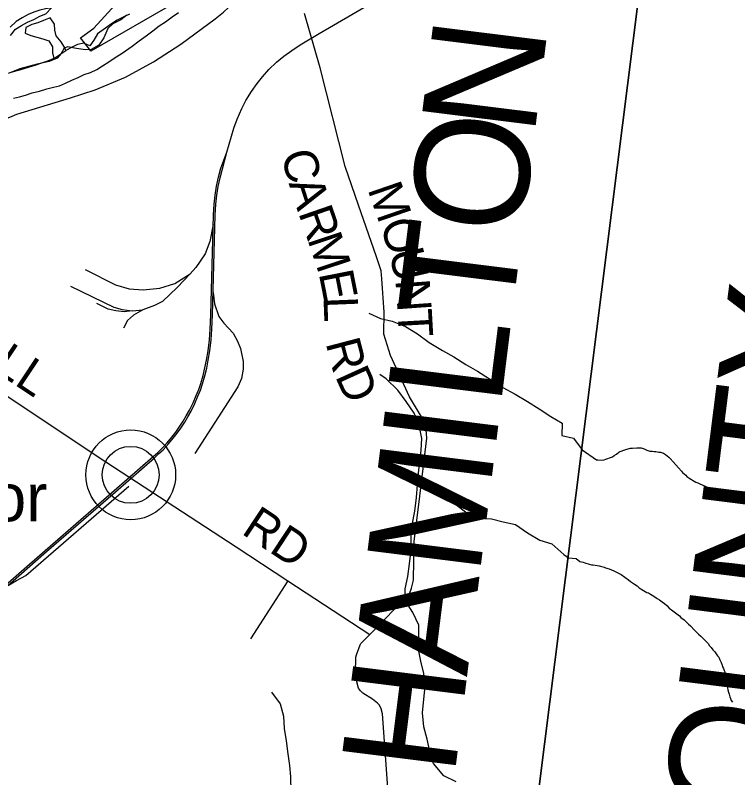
# Model space of a CAD drawing. Extents: x 0 to 34, y 0 to 22.
# Drawn here: x 5.518 to 6.117, y 17.744 to 18.376 of the extents above; entities that cross this region are included whole.
import ezdxf

# ---------------------------------------------------------------- set-up
doc = ezdxf.new("R2010")
doc.units = 0
for name, color, linetype in [('GM_X_Corporation', 7, 'Continuous'), ('GM_X_County_Road', 7, 'Continuous'), ('GM_X_County_Road_Text', 7, 'Continuous'), ('GM_X_County_Text', 7, 'Continuous'), ('GM_X_Major_River', 7, 'Continuous'), ('GM_X_Minor_River', 7, 'Continuous'), ('GM_X_Rail_Line', 7, 'Continuous'), ('GM_X_Section', 7, 'Continuous'), ('GM_X_Township', 7, 'Continuous'), ('GM_X_Township_Road', 7, 'Continuous'), ('GM_X_Unincorporated', 7, 'Continuous'), ('GM_X_Unincorporated_Location', 7, 'Continuous'), ('GM_X_Unincorporated_Text', 7, 'Continuous'), ('SH_Cut_Line', 7, 'Continuous')]:
    doc.layers.add(name, color=color, linetype=linetype)

msp = doc.modelspace()

# ---------------------------------------------------------------- linework, layer by layer
at = {"layer": 'GM_X_Corporation'}
for points in [[(5.93092, 17.56818), (6.04699, 18.48945)], [(5.65162, 18.38743), (5.58067, 18.34655), (5.57941, 18.34816), (5.57211, 18.3575), (5.58308, 18.36542), (5.60647, 18.39158)]]:
    msp.add_lwpolyline(points, dxfattribs=at)
at = {"layer": 'GM_X_County_Road'}
for points in [[(5.4897, 18.28181), (5.51925, 18.29438), (5.56382, 18.30791), (5.58429, 18.31443), (5.60924, 18.32503), (5.63253, 18.33775), (5.65511, 18.35221), (5.68373, 18.37317), (5.69052, 18.37889), (5.70296, 18.39056), (5.71109, 18.39663), (5.72127, 18.40132), (5.75, 18.41163), (5.78192, 18.42757), (5.79708, 18.43441), (5.83048, 18.44176), (5.85114, 18.44771), (5.86413, 18.45099), (5.91252, 18.45854), (5.94115, 18.46486), (5.96426, 18.47036), (6.00403, 18.48173), (6.0471, 18.48918)], [(5.80011, 17.83254), (5.80007, 17.83302), (5.80023, 17.84229), (5.80035, 17.84404), (5.80089, 17.84596), (5.80389, 17.8544), (5.80444, 17.85554), (5.81185, 17.86296), (5.84459, 17.89655), (5.84623, 17.90127), (5.84811, 17.90787), (5.84856, 17.94037), (5.85238, 17.97069), (5.8591, 18.02566), (5.85852, 18.03252), (5.85535, 18.0421), (5.8448, 18.06004), (5.82897, 18.09409), (5.82355, 18.1119), (5.82363, 18.13015), (5.82188, 18.15776), (5.8211, 18.16444), (5.81741, 18.17612), (5.80257, 18.21889), (5.79143, 18.25091), (5.77056, 18.33261), (5.75767, 18.3776)], [(5.36681, 18.14217), (5.42781, 18.11054), (5.46603, 18.09114), (5.47331, 18.08678), (5.48915, 18.07517), (5.58674, 18.01019), (5.70098, 17.93549), (5.74401, 17.90733), (5.81185, 17.86296)], [(5.82314, 17.66553), (5.81884, 17.66925), (5.81495, 17.67334), (5.81393, 17.67579), (5.81338, 17.6787), (5.8158, 17.71381), (5.8166, 17.71522), (5.81777, 17.71661), (5.82476, 17.7229), (5.82548, 17.72411), (5.82598, 17.72592), (5.82709, 17.73197), (5.8223, 17.79711), (5.82121, 17.8013), (5.81983, 17.80439), (5.81822, 17.80608), (5.81408, 17.80948), (5.80605, 17.81443), (5.80411, 17.81619), (5.80235, 17.81852), (5.80081, 17.82483), (5.80016, 17.83206), (5.80011, 17.83254)]]:
    msp.add_lwpolyline(points, dxfattribs=at)
at = {"layer": 'GM_X_Major_River'}
msp.add_line((5.55, 18.34045), (5.55986, 18.34702), dxfattribs=at)
for points in [[(5.51413, 18.35948), (5.51826, 18.36469), (5.52309, 18.36779), (5.5281, 18.37051), (5.53328, 18.37284), (5.53848, 18.37536), (5.54328, 18.37751), (5.54797, 18.38233), (5.54301, 18.38151), (5.53824, 18.3805), (5.53345, 18.37873), (5.52865, 18.37677), (5.52365, 18.37424), (5.51882, 18.37114), (5.51375, 18.36633)], [(5.55986, 18.34702), (5.55898, 18.34914), (5.55608, 18.35416), (5.55186, 18.35922), (5.55067, 18.364), (5.55062, 18.36895), (5.54679, 18.37419), (5.54141, 18.37186), (5.53662, 18.37009), (5.53183, 18.36851), (5.52664, 18.36617), (5.52613, 18.36143), (5.53101, 18.35959), (5.54079, 18.35667), (5.54568, 18.35501), (5.54876, 18.34999), (5.54881, 18.34504), (5.55, 18.34045)], [(5.61269, 18.37716), (5.60789, 18.37501), (5.6025, 18.3723), (5.59767, 18.3692), (5.59282, 18.36553), (5.58624, 18.36076), (5.58306, 18.35571), (5.57989, 18.35086), (5.57483, 18.35308), (5.56968, 18.35208), (5.56468, 18.34956), (5.55986, 18.34702)], [(5.57023, 18.32469), (5.57523, 18.32702), (5.58021, 18.32879), (5.58559, 18.33131), (5.59042, 18.33441), (5.59545, 18.3377), (5.60086, 18.34116), (5.60646, 18.34481), (5.61479, 18.35067), (5.6206, 18.35508), (5.6264, 18.3591), (5.63203, 18.36333), (5.63727, 18.36756), (5.64248, 18.37084), (5.64791, 18.37488), (5.65332, 18.37853)], [(5.55, 18.34045), (5.54482, 18.33831), (5.53965, 18.33654), (5.53428, 18.3346), (5.5295, 18.3332), (5.52415, 18.33164), (5.51936, 18.33006), (5.5142, 18.32868)], [(5.51644, 18.30751), (5.52141, 18.30871), (5.52638, 18.31009), (5.53212, 18.31184), (5.53804, 18.31339), (5.54416, 18.31513), (5.54971, 18.31669), (5.55467, 18.31788), (5.55966, 18.31984), (5.56485, 18.32236), (5.57023, 18.32469)]]:
    msp.add_lwpolyline(points, dxfattribs=at)
at = {"layer": 'GM_X_Minor_River'}
for points in [[(5.81102, 18.12939), (5.82074, 18.12482), (5.83027, 18.12254), (5.84132, 18.11816), (5.85142, 18.11226), (5.86095, 18.10504), (5.872, 18.09838), (5.88152, 18.09324), (5.89143, 18.08677), (5.90115, 18.08125), (5.91106, 18.07479), (5.92211, 18.06775), (5.93221, 18.06204), (5.9425, 18.05595), (5.95222, 18.05006), (5.96175, 18.04378), (5.97128, 18.03826), (5.97089, 18.02799), (5.98061, 18.0257), (5.98781, 18.01611)], [(5.88341, 17.74069), (5.87312, 17.74582), (5.86455, 17.75591), (5.86169, 17.76599), (5.8594, 17.77607), (5.85654, 17.78654), (5.85559, 17.79795), (5.85655, 17.80937), (5.85769, 17.81984), (5.85655, 17.83049), (5.85407, 17.84095), (5.85217, 17.85047), (5.85236, 17.86112), (5.85236, 17.87082), (5.84759, 17.88129), (5.84112, 17.89118), (5.84112, 17.90089), (5.84321, 17.91116), (5.84474, 17.92143), (5.84569, 17.93095), (5.84607, 17.9435), (5.84703, 17.95397), (5.84912, 17.96519), (5.85046, 17.97642), (5.85141, 17.98707), (5.85217, 17.99659), (5.85332, 18.00629), (5.85446, 18.0158), (5.85503, 18.02532), (5.85275, 18.03635), (5.84856, 18.04643), (5.84208, 18.05595), (5.83503, 18.06546), (5.82531, 18.07478), (5.82016, 18.0784)], [(5.98781, 18.01611), (5.99969, 18.00784), (6.00082, 18.00762), (6.00405, 18.00754), (6.00595, 18.00787), (6.00729, 18.00821), (6.0092, 18.00873), (6.01055, 18.00927), (6.01285, 18.01035), (6.01439, 18.01125), (6.01633, 18.01253), (6.01807, 18.014), (6.01942, 18.01473), (6.02326, 18.01615), (6.02478, 18.01648), (6.02784, 18.01735), (6.02937, 18.0175), (6.03298, 18.01779), (6.03659, 18.01769), (6.03904, 18.01687), (6.04148, 18.01586), (6.04374, 18.01504), (6.04582, 18.0148), (6.04733, 18.01457), (6.04885, 18.01453), (6.05018, 18.0143), (6.05131, 18.01408), (6.05283, 18.01404), (6.05509, 18.01323), (6.05677, 18.01204), (6.05826, 18.01106), (6.05975, 18.00988), (6.06086, 18.0089), (6.06326, 18.00599), (6.06548, 18.00366), (6.0675, 18.00114), (6.07009, 17.99842), (6.07101, 17.99725), (6.07362, 17.9951), (6.07454, 17.99394), (6.07696, 17.99217), (6.0807, 17.98998), (6.08201, 17.98919), (6.0837, 17.98857), (6.08539, 17.98777), (6.08972, 17.98595), (6.09084, 17.98535), (6.09386, 17.98452), (6.09536, 17.98391), (6.09875, 17.98287), (6.1012, 17.98186), (6.10232, 17.98126), (6.10514, 17.98024), (6.10815, 17.97902), (6.11096, 17.97743), (6.11377, 17.97603), (6.11621, 17.97483), (6.11938, 17.97266)], [(5.85146, 17.98764), (5.86227, 17.98822), (5.87199, 17.98061), (5.88209, 17.97166), (5.89219, 17.96367), (5.90191, 17.95949), (5.91258, 17.95892), (5.9223, 17.95645), (5.93259, 17.95416), (5.9425, 17.94712), (5.95279, 17.94123), (5.9627, 17.93818), (5.9726, 17.92924), (5.9764, 17.9266)], [(5.9764, 17.9266), (5.98279, 17.92595), (5.98587, 17.92341), (5.9886, 17.92296), (5.99011, 17.92235), (5.99349, 17.92112), (5.99557, 17.92069), (5.9969, 17.92065), (6.00201, 17.91995), (6.00597, 17.91871), (6.00709, 17.9183), (6.01011, 17.91727), (6.01405, 17.91565), (6.01687, 17.91444), (6.02005, 17.91265), (6.02304, 17.91048), (6.02621, 17.90831), (6.02789, 17.90694), (6.03124, 17.90458), (6.03349, 17.90319), (6.03497, 17.90164), (6.03852, 17.89946), (6.04152, 17.89786), (6.04265, 17.89745), (6.04452, 17.89626), (6.04732, 17.89467), (6.04994, 17.8929), (6.052, 17.89171), (6.05423, 17.88994), (6.0559, 17.88857), (6.05795, 17.887), (6.05999, 17.88486), (6.06297, 17.8825), (6.06613, 17.87995), (6.06856, 17.87837), (6.06966, 17.87702), (6.07228, 17.87524), (6.07357, 17.87369), (6.07598, 17.87154), (6.07766, 17.87017), (6.08098, 17.86666), (6.08265, 17.86491), (6.08431, 17.86316), (6.08617, 17.8616), (6.09209, 17.85537), (6.09319, 17.85364), (6.09467, 17.85227), (6.09614, 17.85033), (6.09762, 17.84859), (6.09891, 17.84704), (6.1, 17.8453), (6.10092, 17.84414), (6.10182, 17.84203), (6.1029, 17.83972), (6.10379, 17.83742), (6.10414, 17.83628), (6.10505, 17.83474), (6.10558, 17.8332), (6.10593, 17.83187), (6.10628, 17.83072), (6.10679, 17.82862), (6.10695, 17.82729), (6.1071, 17.82558), (6.10706, 17.82425), (6.10792, 17.82043), (6.10859, 17.817), (6.10911, 17.81509), (6.10963, 17.81337), (6.11015, 17.81127), (6.11069, 17.80993), (6.11121, 17.8082), (6.11251, 17.80684)], [(5.97983, 17.92344), (5.97985, 17.92342)], [(5.73021, 17.81507), (5.73745, 17.80537), (5.74031, 17.79528), (5.74088, 17.78501), (5.7424, 17.77493), (5.74392, 17.76408), (5.74526, 17.75438), (5.74602, 17.74486), (5.7464, 17.7325), (5.74468, 17.72299), (5.74373, 17.71347), (5.74221, 17.70396), (5.73992, 17.69311), (5.73668, 17.6836), (5.73211, 17.67352), (5.72867, 17.66229), (5.72563, 17.65259), (5.72048, 17.64155), (5.71953, 17.64098)]]:
    msp.add_lwpolyline(points, dxfattribs=at)
at = {"layer": 'GM_X_Rail_Line'}
msp.add_line((5.61488, 18.13136), (5.62383, 18.13195), dxfattribs=at)
for points in [[(5.49983, 17.89335), (5.54385, 17.93162), (5.60102, 17.98122), (5.63334, 18.00929), (5.63711, 18.0129), (5.64052, 18.01615), (5.64492, 18.02095), (5.64888, 18.02567), (5.6521, 18.02975), (5.65515, 18.03404), (5.65844, 18.03903), (5.66102, 18.04336), (5.66368, 18.04811), (5.66673, 18.0543), (5.66931, 18.06041), (5.67137, 18.06548), (5.67311, 18.07064), (5.67506, 18.0773), (5.67664, 18.0838), (5.67799, 18.09022), (5.67918, 18.098), (5.68037, 18.1072), (5.68092, 18.11608), (5.6814, 18.12797), (5.68378, 18.21045), (5.68418, 18.21961), (5.68497, 18.22702), (5.68624, 18.23432), (5.68786, 18.24158), (5.68981, 18.24907), (5.69341, 18.26287), (5.69924, 18.28278), (5.70198, 18.29007), (5.70579, 18.29891), (5.7092, 18.30561), (5.71376, 18.31299), (5.71847, 18.31977), (5.72292, 18.32524), (5.72827, 18.33123), (5.73457, 18.3373), (5.74052, 18.34221), (5.7471, 18.34701), (5.75416, 18.35178), (5.76998, 18.36113), (5.81217, 18.38575)], [(5.49887, 17.89443), (5.54289, 17.9327), (5.60007, 17.98231), (5.63236, 18.01036), (5.63611, 18.01394), (5.63948, 18.01716), (5.64383, 18.0219), (5.64776, 18.02658), (5.65094, 18.03062), (5.65395, 18.03485), (5.65721, 18.0398), (5.65976, 18.04407), (5.66239, 18.04878), (5.66541, 18.0549), (5.66797, 18.06096), (5.67001, 18.06598), (5.67173, 18.07107), (5.67366, 18.07767), (5.67523, 18.08412), (5.67656, 18.09048), (5.67775, 18.0982), (5.67893, 18.10733), (5.67948, 18.11615), (5.67995, 18.12802), (5.68233, 18.2105), (5.68273, 18.21972), (5.68353, 18.22722), (5.68482, 18.2346), (5.68646, 18.24191), (5.6884, 18.24943), (5.69341, 18.26287)], [(5.68211, 18.20275), (5.67937, 18.18882), (5.67533, 18.1786), (5.6677, 18.16706), (5.66282, 18.16192)], [(5.57585, 18.16547), (5.601, 18.15275), (5.61243, 18.14947), (5.62403, 18.1486), (5.63773, 18.14998), (5.65019, 18.15393), (5.66282, 18.16192)], [(5.66282, 18.16192), (5.65217, 18.15071), (5.63993, 18.139), (5.63335, 18.13557), (5.62383, 18.13195)], [(5.56382, 18.15172), (5.59974, 18.13421), (5.60647, 18.1323), (5.61488, 18.13136)], [(5.68193, 18.14642), (5.68306, 18.13711), (5.68667, 18.12648), (5.69078, 18.12093), (5.69853, 18.11276), (5.70223, 18.1062), (5.70478, 18.09992), (5.70674, 18.08932), (5.70687, 18.08284), (5.70543, 18.07511), (5.70249, 18.0683), (5.66677, 18.01292)], [(5.61488, 18.13136), (5.60835, 18.13048), (5.60146, 18.13112), (5.59511, 18.13252), (5.5855, 18.1373)], [(5.62383, 18.13195), (5.61608, 18.12778), (5.61114, 18.12317), (5.60782, 18.11688)], [(5.51096, 17.90302), (5.51906, 17.90759), (5.52681, 17.91189), (5.61211, 17.98585)]]:
    msp.add_lwpolyline(points, dxfattribs=at)
at = {"layer": 'GM_X_Section'}
msp.add_lwpolyline([(5.61055, 18.37627), (5.60536, 18.3724), (5.59885, 18.36912), (5.5948, 18.36522), (5.59142, 18.35753), (5.58732, 18.35136), (5.581, 18.34789), (5.57588, 18.34761), (5.5672, 18.34892), (5.56154, 18.34998), (5.55849, 18.3491), (5.55594, 18.34442), (5.55283, 18.34069), (5.54596, 18.33799), (5.53625, 18.33572), (5.52178, 18.33184), (5.51224, 18.32787)], dxfattribs=at)
at = {"layer": 'GM_X_Township'}
msp.add_lwpolyline([(5.93092, 17.56818), (6.04699, 18.48945)], dxfattribs=at)
at = {"layer": 'GM_X_Township_Road'}
msp.add_line((5.74401, 17.90733), (5.71304, 17.85922), dxfattribs=at)
at = {"layer": 'GM_X_Unincorporated'}
for radius in [0.0372, 0.02358]:
    msp.add_circle((5.61368, 17.99532), radius, dxfattribs=at)
at = {"layer": 'GM_X_Unincorporated_Location'}
msp.add_line((5.61368, 17.99532), (5.61368, 17.99532), dxfattribs=at)
at = {"layer": 'SH_Cut_Line'}
for points in [[(5.93092, 17.56818), (6.04699, 18.48945)], [(6.04699, 18.48945), (5.93092, 17.56818)]]:
    msp.add_lwpolyline(points, dxfattribs=at)

# ---------------------------------------------------------------- texts
at = {"layer": 'GM_X_County_Road_Text'}
for s, height, rotation, p in [('C', 0.02841, 284.80019, (5.73797, 18.26123)), ('A', 0.02841, 288.03866, (5.74442, 18.23699)), ('M', 0.02841, 288.99162, (5.80979, 18.23218)), ('R', 0.02841, 289.06824, (5.75234, 18.21269)), ('O', 0.02841, 288.64346, (5.8198, 18.20306)), ('M', 0.02841, 288.39012, (5.75993, 18.19072)), ('U', 0.02841, 282.88759, (5.82759, 18.1801)), ('E', 0.02841, 281.12672, (5.76942, 18.16238)), ('N', 0.02841, 274.0249, (5.833, 18.15688)), ('L', 0.02841, 272.27195, (5.77338, 18.14268)), ('T', 0.02841, 273.19446, (5.83474, 18.13205)), ('R', 0.02841, 284.65565, (5.77506, 18.10469)), ('L', 0.02841, 326.19558, (5.49871, 18.08242)), ('L', 0.02841, 326.43655, (5.51648, 18.07053)), ('D', 0.02841, 294.41585, (5.78272, 18.07714)), ('RD', 0.028409, 326.58379, (5.70452, 17.94703))]:
    msp.add_text(s, height=height, rotation=rotation, dxfattribs=at).set_placement(p)
at = {"layer": 'GM_X_County_Text'}
for s, height, rotation, p in [('N', 0.0947, 82.89359, (5.94804, 18.27479)), ('O', 0.0947, 82.89308, (5.93768, 18.19169)), ('T', 0.0947, 82.89252, (5.92892, 18.1214)), ('CLERMONT COUNTY', 0.094697, 82.79761, (6.04352, 16.87439)), ('L', 0.0947, 82.89307, (5.92016, 18.05111)), ('I', 0.0947, 82.89262, (5.91536, 18.01266)), ('M', 0.0947, 82.89298, (5.90263, 17.91053)), ('A', 0.0947, 82.89359, (5.89227, 17.82742)), ('H', 0.0947, 82.89308, (5.88191, 17.74432))]:
    msp.add_text(s, height=height, rotation=rotation, dxfattribs=at).set_placement(p)
at = {"layer": 'GM_X_Unincorporated_Text'}
msp.add_text('Ancor', height=0.039489, rotation=0.00001, dxfattribs=at).set_placement((5.4067, 17.95685))

doc.saveas('drawing.dxf')
